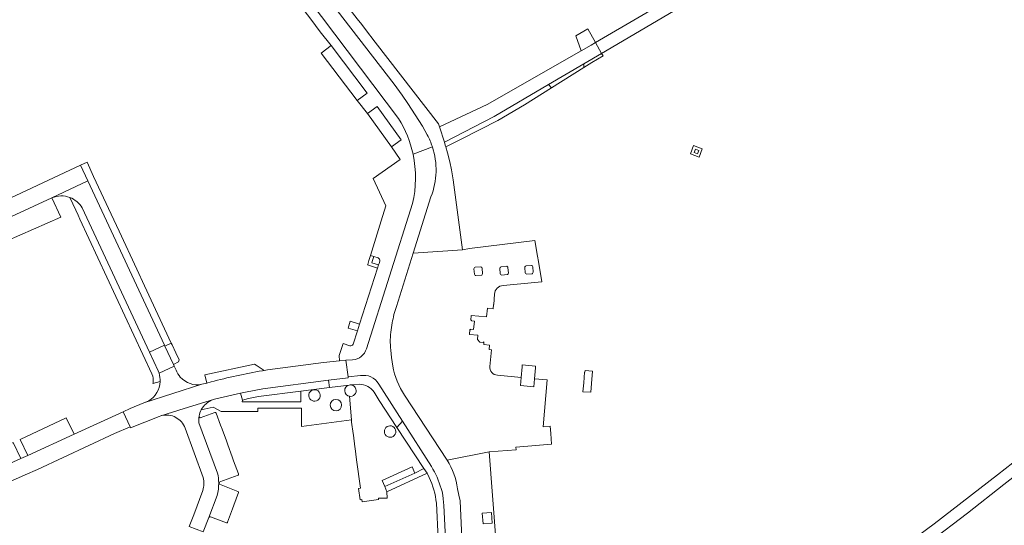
# Model space of a CAD drawing. Header units: metres. Extents: x 166325 to 190320, y 381923 to 404576.
# Tile 906 of 1056: x 177498 to 177792, y 398943 to 399094. Entities that reach past the tile are written whole.
import ezdxf

# ---------------------------------------------------------------- set-up
doc = ezdxf.new("R2010")
doc.units = ezdxf.units.M
for name, color, linetype, lineweight in [('B-WE-VH-VERHARDING_ASFALT-GV', 8, 'Continuous', 18), ('B-WE-VH-VERHARDING_BETON-GV', 8, 'Continuous', 18), ('B-WE-VH-VERHARDING_BETONSTRAATSTEEN-GV', 8, 'Continuous', 18), ('B-WE-VH-VERHARDING_STRAATBAKSTEEN-GV', 8, 'Continuous', 18)]:
    doc.layers.add(name, color=color, linetype=linetype, lineweight=lineweight)

msp = doc.modelspace()

# ---------------------------------------------------------------- linework, layer by layer
at = {"layer": 'B-WE-VH-VERHARDING_ASFALT-GV', "flags": 128}
for points in [[(177790.73, 399153.907), (177788.733, 399156.903), (177777.22, 399149.76), (177749.697, 399133.665), (177670.303, 399087.239), (177672.106, 399084.036)], [(177790.73, 399153.907), (177788.733, 399156.903), (177777.22, 399149.76), (177749.697, 399133.665), (177670.303, 399087.239), (177672.106, 399084.036)], [(177667.993, 399091.34), (177666.746, 399090.645), (177664.412, 399089.25), (177666, 399084.782), (177668.94, 399086.46), (177670.303, 399087.239)], [(177667.993, 399091.34), (177666.746, 399090.645), (177664.412, 399089.25), (177666, 399084.782), (177668.94, 399086.46), (177670.303, 399087.239)], [(177666.829, 399080.937), (177672.106, 399084.036), (177670.303, 399087.239), (177668.94, 399086.46), (177666, 399084.782), (177637.934, 399068.762), (177623.697, 399062.036), (177625.13, 399057.457), (177639.983, 399065.171), (177656.189, 399074.688)], [(177666.829, 399080.937), (177672.106, 399084.036), (177670.303, 399087.239), (177668.94, 399086.46), (177666, 399084.782), (177637.934, 399068.762), (177623.697, 399062.036), (177625.13, 399057.457), (177639.983, 399065.171), (177656.189, 399074.688)]]:
    msp.add_lwpolyline(points, close=True, dxfattribs=at)
for points in [[(177621.55, 399056.089), (177615.771, 399053.881)], [(177610.824, 399008.404), (177615.827, 399024.347), (177621.113, 399041.195)], [(177610.824, 399008.404), (177615.827, 399024.347), (177621.113, 399041.195)], [(177615.601, 399039.131), (177601.864, 398995.761)], [(177615.601, 399039.131), (177601.864, 398995.761)], [(177609.266, 399001.465), (177609.579, 399003.465)], [(177609.737, 398990.596), (177609.379, 398993.143), (177609.111, 398995.368)], [(177597.73, 398992.465), (177595.713, 398992.327), (177596.349, 398987.399), (177600.051, 398987.724)], [(177597.73, 398992.465), (177595.713, 398992.327), (177596.349, 398987.399), (177600.051, 398987.724)], [(177605.558, 398985.205), (177612.596, 398974.161), (177621.272, 398960.545)], [(177605.558, 398985.205), (177612.596, 398974.161), (177621.272, 398960.545)], [(177625.973, 398962.43), (177613.264, 398981.849)], [(177625.973, 398962.43), (177613.264, 398981.849)], [(177801.748, 398967.084), (177790.324, 398958.099), (177771.465, 398943.49), (177761.037, 398935.758), (177750.258, 398928.075), (177745.013, 398924.46), (177729.514, 398913.776), (177728.401, 398913.009), (177721.527, 398908.508), (177723.399, 398905.549), (177723.961, 398905.932), (177752.317, 398925.229), (177763.145, 398932.961), (177770.131, 398938.083), (177781.406, 398946.618), (177792.182, 398955.201), (177803.457, 398963.936)], [(177801.748, 398967.084), (177790.324, 398958.099), (177771.465, 398943.49), (177761.037, 398935.758), (177750.258, 398928.075), (177745.013, 398924.46), (177729.514, 398913.776), (177728.401, 398913.009), (177721.527, 398908.508), (177723.399, 398905.549), (177723.961, 398905.932), (177752.317, 398925.229), (177763.145, 398932.961), (177770.131, 398938.083), (177781.406, 398946.618), (177792.182, 398955.201), (177803.457, 398963.936)], [(177624.164, 398953.982), (177624.473, 398953.066), (177624.703, 398951.985), (177624.815, 398950.93), (177624.97, 398948.9), (177626.133, 398925.309)], [(177624.164, 398953.982), (177624.473, 398953.066), (177624.703, 398951.985), (177624.815, 398950.93), (177624.97, 398948.9), (177626.133, 398925.309)], [(177631.455, 398914.95), (177629.86, 398950.334), (177629.408, 398951.97), (177629.087, 398953.951)], [(177631.455, 398914.95), (177629.86, 398950.334), (177629.408, 398951.97), (177629.087, 398953.951)]]:
    msp.add_lwpolyline(points, dxfattribs=at)
at = {"layer": 'B-WE-VH-VERHARDING_ASFALT-GV'}
for points in [[(177621.113, 399041.195, 0.175036), (177621.55, 399056.089)], [(177621.113, 399041.195, 0.175036), (177621.55, 399056.089)], [(177615.771, 399053.881, -0.1118652), (177615.601, 399039.131)], [(177609.579, 399003.465, -0.0569021), (177610.824, 399008.404)], [(177609.111, 398995.368, -0.0680681), (177609.266, 399001.465)], [(177601.864, 398995.761, -0.305252), (177597.73, 398992.465)], [(177613.264, 398981.849, -0.1032706), (177609.737, 398990.596)], [(177613.264, 398981.849, -0.1032706), (177609.737, 398990.596)], [(177600.051, 398987.724, -0.3219538), (177605.558, 398985.205)], [(177621.272, 398960.545, -0.0646138), (177624.164, 398953.982)], [(177629.087, 398953.951, 0.1042706), (177625.973, 398962.43)]]:
    msp.add_lwpolyline(points, format="xyb", dxfattribs=at)
at = {"layer": 'B-WE-VH-VERHARDING_BETON-GV', "flags": 128}
for points in [[(177699.568, 399056.518), (177698.615, 399054.03), (177701.195, 399053.041), (177702.149, 399055.529)], [(177699.568, 399056.518), (177698.615, 399054.03), (177701.195, 399053.041), (177702.149, 399055.529)], [(177701.109, 399055.028), (177700.708, 399054.039), (177699.692, 399054.451), (177700.094, 399055.44)], [(177701.109, 399055.028), (177700.708, 399054.039), (177699.692, 399054.451), (177700.094, 399055.44)]]:
    msp.add_lwpolyline(points, close=True, dxfattribs=at)
at = {"layer": 'B-WE-VH-VERHARDING_BETONSTRAATSTEEN-GV', "flags": 128}
for points in [[(177533.281, 399019.542), (177527.994, 399030.891), (177525.624, 399035.976), (177520.369, 399047.256), (177518.395, 399051.493), (177516.413, 399050.583), (177518.598, 399045.907), (177541.551, 398996.797), (177541.653, 398996.578), (177543.565, 398997.471), (177535.601, 399014.564)], [(177533.281, 399019.542), (177527.994, 399030.891), (177525.624, 399035.976), (177520.369, 399047.256), (177518.395, 399051.493), (177516.413, 399050.583), (177518.598, 399045.907), (177541.551, 398996.797), (177541.653, 398996.578), (177543.565, 398997.471), (177535.601, 399014.564)], [(177510.524, 399035.068), (177507.883, 399040.849), (177491.698, 399033.441), (177494.247, 399027.907)], [(177510.524, 399035.068), (177507.883, 399040.849), (177491.698, 399033.441), (177494.247, 399027.907)], [(177545.871, 398992.441), (177544.917, 398994.522), (177543.809, 398996.938), (177543.565, 398997.471), (177541.653, 398996.578), (177544.216, 398991.095), (177545.716, 398991.883)], [(177545.871, 398992.441), (177544.917, 398994.522), (177543.809, 398996.938), (177543.565, 398997.471), (177541.653, 398996.578), (177544.216, 398991.095), (177545.716, 398991.883)], [(177652.336, 398990.032), (177652.385, 398990.59), (177648.4, 398990.94), (177648.351, 398990.382), (177648.054, 398987.176), (177647.832, 398984.786), (177651.816, 398984.417), (177652.037, 398986.807)], [(177652.336, 398990.032), (177652.385, 398990.59), (177648.4, 398990.94), (177648.351, 398990.382), (177648.054, 398987.176), (177647.832, 398984.786), (177651.816, 398984.417), (177652.037, 398986.807)], [(177669.387, 398989.096), (177667.137, 398989.296), (177667.089, 398988.738), (177666.979, 398988.747), (177666.737, 398985.612), (177666.53, 398982.936), (177668.896, 398982.753), (177669.103, 398985.429)], [(177669.387, 398989.096), (177667.137, 398989.296), (177667.089, 398988.738), (177666.979, 398988.747), (177666.737, 398985.612), (177666.53, 398982.936), (177668.896, 398982.753), (177669.103, 398985.429)], [(177590.803, 398984.17), (177590.564, 398986.35), (177570.951, 398983.782), (177565.708, 398982.834), (177564.199, 398982.521), (177564.781, 398980.436), (177566.58, 398980.885), (177569.579, 398981.459), (177582.272, 398983.099)], [(177590.803, 398984.17), (177590.564, 398986.35), (177570.951, 398983.782), (177565.708, 398982.834), (177564.199, 398982.521), (177564.781, 398980.436), (177566.58, 398980.885), (177569.579, 398981.459), (177582.272, 398983.099)], [(177526.575, 398970.434), (177531.229, 398972.413), (177529.149, 398976.914), (177514.567, 398970.251), (177500.682, 398963.913), (177498.618, 398962.967), (177493.158, 398960.457), (177495.2, 398955.957), (177499.884, 398958.113), (177503.605, 398959.719)], [(177526.575, 398970.434), (177531.229, 398972.413), (177529.149, 398976.914), (177514.567, 398970.251), (177500.682, 398963.913), (177498.618, 398962.967), (177493.158, 398960.457), (177495.2, 398955.957), (177499.884, 398958.113), (177503.605, 398959.719)], [(177514.567, 398970.251), (177512.208, 398975.134), (177498.406, 398968.673), (177500.682, 398963.913)], [(177514.567, 398970.251), (177512.208, 398975.134), (177498.406, 398968.673), (177500.682, 398963.913)], [(177496.336, 398967.763), (177490.905, 398965.183), (177493.158, 398960.457), (177498.618, 398962.967)], [(177496.336, 398967.763), (177490.905, 398965.183), (177493.158, 398960.457), (177498.618, 398962.967)]]:
    msp.add_lwpolyline(points, close=True, dxfattribs=at)
for points in [[(177556.143, 398980.613), (177556.471, 398980.715), (177564.199, 398982.521), (177565.708, 398982.834), (177570.951, 398983.782), (177590.564, 398986.35), (177596.372, 398987.087), (177596.349, 398987.399), (177595.713, 398992.327), (177593.824, 398992.15), (177589.012, 398991.698), (177572.323, 398989.461), (177571.269, 398989.28), (177570.785, 398989.197)], [(177556.143, 398980.613), (177556.471, 398980.715), (177564.199, 398982.521), (177565.708, 398982.834), (177570.951, 398983.782), (177590.564, 398986.35), (177596.372, 398987.087), (177596.349, 398987.399), (177595.713, 398992.327), (177593.824, 398992.15), (177589.012, 398991.698), (177572.323, 398989.461), (177571.269, 398989.28), (177570.785, 398989.197)], [(177570.785, 398989.197), (177571.269, 398989.28), (177568.912, 398990.904), (177568.438, 398991.167), (177553.59, 398987.979), (177554.139, 398985.523), (177555.425, 398985.866)], [(177570.785, 398989.197), (177571.269, 398989.28), (177568.912, 398990.904), (177568.438, 398991.167), (177553.59, 398987.979), (177554.139, 398985.523), (177555.425, 398985.866)], [(177555.425, 398985.866), (177554.139, 398985.523), (177552.697, 398985.139), (177535.401, 398979.571), (177531.299, 398977.897), (177529.149, 398976.914), (177531.229, 398972.413), (177531.339, 398972.172), (177539.922, 398975.567), (177540.42, 398975.731), (177547.396, 398977.892), (177556.143, 398980.613)], [(177555.425, 398985.866), (177554.139, 398985.523), (177552.697, 398985.139), (177535.401, 398979.571), (177531.299, 398977.897), (177529.149, 398976.914), (177531.229, 398972.413), (177531.339, 398972.172), (177539.922, 398975.567), (177540.42, 398975.731), (177547.396, 398977.892), (177556.143, 398980.613)], [(177555.915, 398980.53), (177556.143, 398980.613), (177547.396, 398977.892), (177540.42, 398975.731), (177540.621, 398975.784)], [(177555.915, 398980.53), (177556.143, 398980.613), (177547.396, 398977.892), (177540.42, 398975.731), (177540.621, 398975.784)], [(177556.571, 398976.751), (177552.218, 398975.148)], [(177556.571, 398976.751), (177552.218, 398975.148)], [(177563.619, 398958.348), (177562.663, 398960.957), (177562.164, 398962.319), (177561.734, 398963.493), (177560.439, 398967.028), (177560.009, 398968.202), (177558.719, 398971.723), (177558.283, 398972.913), (177556.946, 398976.562)], [(177563.619, 398958.348), (177562.663, 398960.957), (177562.164, 398962.319), (177561.734, 398963.493), (177560.439, 398967.028), (177560.009, 398968.202), (177558.719, 398971.723), (177558.283, 398972.913), (177556.946, 398976.562)], [(177547.68, 398972.07), (177553.058, 398957.291)], [(177547.68, 398972.07), (177553.058, 398957.291)], [(177557.384, 398958.581), (177551.829, 398973.599)], [(177551.829, 398973.599), (177557.384, 398958.581)], [(177557.384, 398958.581), (177551.829, 398973.599)], [(177557.727, 398955.625), (177557.833, 398955.625), (177558.029, 398955.974), (177563.491, 398957.947)], [(177557.727, 398955.625), (177557.833, 398955.625), (177558.029, 398955.974), (177563.491, 398957.947)], [(177563.458, 398953.155), (177557.987, 398955.256), (177557.833, 398955.572), (177557.833, 398955.625), (177557.727, 398955.625)], [(177563.458, 398953.155), (177557.987, 398955.256), (177557.833, 398955.572), (177557.833, 398955.625), (177557.727, 398955.625)], [(177552.98, 398953.392), (177550.246, 398946.106), (177548.931, 398942.6), (177553.12, 398941.029), (177554.731, 398945.309), (177557.25, 398951.93)], [(177552.98, 398953.392), (177550.246, 398946.106), (177548.931, 398942.6), (177553.12, 398941.029), (177554.731, 398945.309), (177557.25, 398951.93)], [(177557.25, 398951.93), (177554.731, 398945.309)], [(177557.25, 398951.93), (177554.731, 398945.309)], [(177560.378, 398943.946), (177561.857, 398947.905), (177562.285, 398949.051), (177563.683, 398952.795)], [(177560.378, 398943.946), (177561.857, 398947.905), (177562.285, 398949.051), (177563.683, 398952.795)], [(177555.302, 398945.57), (177560.012, 398943.767)], [(177555.302, 398945.57), (177560.012, 398943.767)]]:
    msp.add_lwpolyline(points, dxfattribs=at)
at = {"layer": 'B-WE-VH-VERHARDING_BETONSTRAATSTEEN-GV'}
for points in [[(177570.785, 398989.197, 0.0199792), (177555.425, 398985.866)], [(177570.785, 398989.197, 0.0199792), (177555.425, 398985.866)], [(177555.425, 398985.866, -0.0199792), (177570.785, 398989.197)], [(177552.521, 398977.517, -0.1821594), (177555.915, 398980.53)], [(177551.878, 398975.68, -0.0766955), (177552.521, 398977.517)], [(177551.878, 398975.68, -0.0766955), (177552.521, 398977.517)], [(177540.621, 398975.784, -0.1851786), (177544.892, 398975.245)], [(177544.892, 398975.245, -0.1816061), (177547.68, 398972.07)], [(177544.892, 398975.245, -0.1816061), (177547.68, 398972.07)], [(177551.829, 398973.599, -0.0811999), (177551.878, 398975.68)], [(177551.878, 398975.68, 0.0811999), (177551.829, 398973.599)], [(177551.829, 398973.599, -0.0811999), (177551.878, 398975.68)], [(177552.218, 398975.148, -0.3804693), (177551.878, 398975.68)], [(177552.218, 398975.148, -0.3804693), (177551.878, 398975.68)], [(177556.946, 398976.562, 0.412135), (177556.571, 398976.751)], [(177556.946, 398976.562, 0.412135), (177556.571, 398976.751)], [(177553.058, 398957.291, -0.1564545), (177552.98, 398953.392)], [(177553.058, 398957.291, -0.1564545), (177552.98, 398953.392)], [(177557.384, 398958.581, -0.0544391), (177557.727, 398955.625)], [(177557.384, 398958.581, -0.0544391), (177557.727, 398955.625)], [(177557.727, 398955.625, 0.0544391), (177557.384, 398958.581)], [(177563.491, 398957.947, 0.4440218), (177563.619, 398958.348)], [(177563.491, 398957.947, 0.4440218), (177563.619, 398958.348)], [(177557.727, 398955.625, -0.0679502), (177557.25, 398951.93)], [(177557.727, 398955.625, -0.0679502), (177557.25, 398951.93)], [(177557.25, 398951.93, 0.0679502), (177557.727, 398955.625)], [(177563.683, 398952.795, 0.3705378), (177563.458, 398953.155)], [(177563.683, 398952.795, 0.3705378), (177563.458, 398953.155)], [(177554.731, 398945.309, -0.384132), (177555.302, 398945.57)], [(177554.731, 398945.309, -0.384132), (177555.302, 398945.57)], [(177560.012, 398943.767, 0.4676111), (177560.378, 398943.946)], [(177560.012, 398943.767, 0.4676111), (177560.378, 398943.946)]]:
    msp.add_lwpolyline(points, format="xyb", dxfattribs=at)
at = {"layer": 'B-WE-VH-VERHARDING_STRAATBAKSTEEN-GV', "flags": 128}
for points in [[(177611.464, 399064.531), (177584.748, 399100.07), (177582.229, 399098.11), (177585.2, 399094.29), (177588.066, 399090.504), (177591.265, 399086.366), (177602.026, 399072.174), (177599.058, 399069.924), (177602.191, 399066.056), (177605.044, 399068.137), (177612.262, 399058.242), (177609.298, 399056.08)], [(177611.464, 399064.531), (177584.748, 399100.07), (177582.229, 399098.11), (177585.2, 399094.29), (177588.066, 399090.504), (177591.265, 399086.366), (177602.026, 399072.174), (177599.058, 399069.924), (177602.191, 399066.056), (177605.044, 399068.137), (177612.262, 399058.242), (177609.298, 399056.08)], [(177625.397, 399056.604), (177625.13, 399057.457), (177623.697, 399062.036), (177623.395, 399063.003), (177604.477, 399087.372), (177601.579, 399091.151), (177600.427, 399092.653), (177599.117, 399094.338), (177595.639, 399098.813), (177593.114, 399096.867), (177610.111, 399074.822), (177612.54, 399071.578), (177614.186, 399069.056), (177616.425, 399065.631), (177618.547, 399062.27), (177620.01, 399059.67)], [(177625.397, 399056.604), (177625.13, 399057.457), (177623.697, 399062.036), (177623.395, 399063.003), (177604.477, 399087.372), (177601.579, 399091.151), (177600.427, 399092.653), (177599.117, 399094.338), (177595.639, 399098.813), (177593.114, 399096.867), (177610.111, 399074.822), (177612.54, 399071.578), (177614.186, 399069.056), (177616.425, 399065.631), (177618.547, 399062.27), (177620.01, 399059.67)], [(177609.298, 399056.08), (177611.951, 399052.355), (177603.81, 399046.598), (177607.65, 399038.515), (177606.258, 399033.99), (177603.058, 399023.586), (177604.065, 399023.284), (177605.307, 399022.912)], [(177609.298, 399056.08), (177611.951, 399052.355), (177603.81, 399046.598), (177607.65, 399038.515), (177606.258, 399033.99), (177603.058, 399023.586), (177604.065, 399023.284), (177605.307, 399022.912)], [(177621.113, 399041.195), (177615.827, 399024.347), (177630.561, 399025.305), (177627.754, 399046.204), (177627.22, 399049.246), (177626.737, 399051.62), (177626.064, 399054.362), (177625.542, 399056.116), (177625.397, 399056.604)], [(177621.113, 399041.195), (177615.827, 399024.347), (177630.561, 399025.305), (177627.754, 399046.204), (177627.22, 399049.246), (177626.737, 399051.62), (177626.064, 399054.362), (177625.542, 399056.116), (177625.397, 399056.604)], [(177491.698, 399033.441), (177507.883, 399040.849), (177518.598, 399045.907), (177516.413, 399050.583), (177489.005, 399037.753), (177489.117, 399037.48)], [(177491.698, 399033.441), (177507.883, 399040.849), (177518.598, 399045.907), (177516.413, 399050.583), (177489.005, 399037.753), (177489.117, 399037.48)], [(177518.598, 399045.907), (177507.883, 399040.849)], [(177518.598, 399045.907), (177507.883, 399040.849)], [(177516.939, 399037.844), (177537.061, 398994.706), (177541.551, 398996.797), (177518.598, 399045.907)], [(177516.939, 399037.844), (177537.061, 398994.706), (177541.551, 398996.797), (177518.598, 399045.907)], [(177513.251, 399040.978), (177515.02, 399037.151), (177515.724, 399035.648), (177516.275, 399034.465), (177537.791, 398988.257)], [(177513.251, 399040.978), (177515.02, 399037.151), (177515.724, 399035.648), (177516.275, 399034.465), (177537.791, 398988.257)], [(177539.911, 398988.434), (177539.639, 398989.179), (177537.061, 398994.706), (177516.939, 399037.844)], [(177539.911, 398988.434), (177539.639, 398989.179), (177537.061, 398994.706), (177516.939, 399037.844)], [(177601.864, 398995.761), (177615.601, 399039.131)], [(177642.686, 399014.707), (177654.285, 399015.793), (177653.231, 399021.85), (177652.953, 399023.452), (177652.133, 399028.163), (177643.207, 399027.009), (177632.664, 399025.683), (177630.561, 399025.305), (177615.827, 399024.347), (177610.824, 399008.404)], [(177642.686, 399014.707), (177654.285, 399015.793), (177653.231, 399021.85), (177652.953, 399023.452), (177652.133, 399028.163), (177643.207, 399027.009), (177632.664, 399025.683), (177630.561, 399025.305), (177615.827, 399024.347), (177610.824, 399008.404)], [(177605.819, 399021.926), (177605.615, 399021.288), (177605.461, 399020.807), (177605.151, 399019.84), (177599.805, 399003.143), (177599.17, 399001.161), (177597.878, 398997.125)], [(177605.819, 399021.926), (177605.615, 399021.288), (177605.461, 399020.807), (177605.151, 399019.84), (177599.805, 399003.143), (177599.17, 399001.161), (177597.878, 398997.125)], [(177632.588, 399000.069), (177632.726, 399001.47), (177632.935, 399001.449), (177632.95, 399001.609), (177633.856, 399001.52), (177634.103, 399004.038), (177633.197, 399004.127), (177633.213, 399004.292), (177633.004, 399004.313), (177633.141, 399005.705), (177637.742, 399005.28), (177638.028, 399007.878), (177639.681, 399007.722), (177639.814, 399009.033), (177639.883, 399009.027), (177640.091, 399012.062)], [(177632.588, 399000.069), (177632.726, 399001.47), (177632.935, 399001.449), (177632.95, 399001.609), (177633.856, 399001.52), (177634.103, 399004.038), (177633.197, 399004.127), (177633.213, 399004.292), (177633.004, 399004.313), (177633.141, 399005.705), (177637.742, 399005.28), (177638.028, 399007.878), (177639.681, 399007.722), (177639.814, 399009.033), (177639.883, 399009.027), (177640.091, 399012.062)], [(177609.579, 399003.465), (177609.266, 399001.465)], [(177609.579, 399003.465), (177609.266, 399001.465)], [(177638.738, 398990.5), (177639.198, 398995.463), (177638.466, 398995.53), (177638.602, 398996.875), (177636.921, 398997.021), (177636.958, 398997.857), (177636.701, 398997.651), (177635.705, 398997.754), (177635.06, 398998.537), (177635.165, 398999.806), (177632.588, 399000.069)], [(177638.738, 398990.5), (177639.198, 398995.463), (177638.466, 398995.53), (177638.602, 398996.875), (177636.921, 398997.021), (177636.958, 398997.857), (177636.701, 398997.651), (177635.705, 398997.754), (177635.06, 398998.537), (177635.165, 398999.806), (177632.588, 399000.069)], [(177596.876, 398996.627), (177594.902, 398997.292), (177593.733, 398993.745), (177593.824, 398992.15), (177595.713, 398992.327), (177597.73, 398992.465)], [(177596.876, 398996.627), (177594.902, 398997.292), (177593.733, 398993.745), (177593.824, 398992.15), (177595.713, 398992.327), (177597.73, 398992.465)], [(177609.111, 398995.368), (177609.379, 398993.143), (177609.737, 398990.596)], [(177609.111, 398995.368), (177609.379, 398993.143), (177609.737, 398990.596)], [(177545.019, 398989.377), (177544.459, 398990.574), (177539.911, 398988.434)], [(177545.019, 398989.377), (177544.459, 398990.574), (177539.911, 398988.434)], [(177600.051, 398987.724), (177596.349, 398987.399), (177596.372, 398987.087), (177590.564, 398986.35), (177590.803, 398984.17), (177596.688, 398984.913), (177597.024, 398984.955), (177599.723, 398985.187)], [(177600.051, 398987.724), (177596.349, 398987.399), (177596.372, 398987.087), (177590.564, 398986.35), (177590.803, 398984.17), (177596.688, 398984.913), (177597.024, 398984.955), (177599.723, 398985.187)], [(177613.264, 398981.849), (177625.973, 398962.43), (177638.527, 398964.916), (177646.569, 398965.532), (177646.501, 398966.372), (177657.141, 398967.231), (177656.886, 398970.392), (177656.709, 398972.585), (177654.636, 398972.418), (177655.851, 398986.454), (177652.037, 398986.807), (177651.816, 398984.417), (177647.832, 398984.786), (177648.054, 398987.176), (177640.952, 398987.834)], [(177613.264, 398981.849), (177625.973, 398962.43), (177638.527, 398964.916), (177646.569, 398965.532), (177646.501, 398966.372), (177657.141, 398967.231), (177656.886, 398970.392), (177656.709, 398972.585), (177654.636, 398972.418), (177655.851, 398986.454), (177652.037, 398986.807), (177651.816, 398984.417), (177647.832, 398984.786), (177648.054, 398987.176), (177640.952, 398987.834)], [(177536.857, 398980.165), (177535.401, 398979.571), (177552.697, 398985.139)], [(177536.857, 398980.165), (177535.401, 398979.571), (177552.697, 398985.139)], [(177538.123, 398985.588), (177538.112, 398985.512), (177538.093, 398985.394), (177540.218, 398985.952)], [(177538.123, 398985.588), (177538.112, 398985.512), (177538.093, 398985.394), (177540.218, 398985.952)], [(177596.688, 398984.913), (177590.803, 398984.17), (177582.272, 398983.099), (177582.287, 398979.924), (177564.726, 398979.918), (177564.781, 398980.436), (177564.199, 398982.521), (177556.471, 398980.715), (177556.143, 398980.613), (177555.915, 398980.53)], [(177596.688, 398984.913), (177590.803, 398984.17), (177582.272, 398983.099), (177582.287, 398979.924), (177564.726, 398979.918), (177564.781, 398980.436), (177564.199, 398982.521), (177556.471, 398980.715), (177556.143, 398980.613), (177555.915, 398980.53)], [(177599.723, 398985.187), (177597.024, 398984.955)], [(177599.723, 398985.187), (177597.024, 398984.955)], [(177604.132, 398982.758), (177605.65, 398980.265), (177610.92, 398972.266), (177612.596, 398974.161), (177605.558, 398985.205)], [(177604.132, 398982.758), (177605.65, 398980.265), (177610.92, 398972.266), (177612.596, 398974.161), (177605.558, 398985.205)], [(177552.521, 398977.517), (177556.098, 398978.34), (177558.431, 398977.04), (177566.443, 398977.044), (177569.439, 398977.04), (177569.439, 398978.019), (177582.432, 398978.019), (177582.432, 398972.522), (177597.35, 398974.476), (177596.818, 398981.55)], [(177552.521, 398977.517), (177556.098, 398978.34), (177558.431, 398977.04), (177566.443, 398977.044), (177569.439, 398977.04), (177569.439, 398978.019), (177582.432, 398978.019), (177582.432, 398972.522), (177597.35, 398974.476), (177596.818, 398981.55)], [(177597.116, 398981.532), (177596.818, 398981.55), (177597.35, 398974.476), (177597.433, 398973.846), (177597.88, 398970.452), (177597.952, 398969.907), (177598.401, 398966.497), (177598.473, 398965.951), (177598.922, 398962.541), (177600.033, 398954.104), (177599.517, 398954.036), (177599.966, 398950.625), (177600.482, 398950.693), (177600.568, 398950.039), (177605.483, 398950.691), (177605.484, 398951.14), (177607.991, 398951.14), (177607.961, 398953.03), (177607.371, 398954.578), (177606.528, 398956.403), (177615.459, 398960.459), (177616.283, 398958.618), (177618.988, 398960.022), (177610.92, 398972.266)], [(177597.116, 398981.532), (177596.818, 398981.55), (177597.35, 398974.476), (177597.433, 398973.846), (177597.88, 398970.452), (177597.952, 398969.907), (177598.401, 398966.497), (177598.473, 398965.951), (177598.922, 398962.541), (177600.033, 398954.104), (177599.517, 398954.036), (177599.966, 398950.625), (177600.482, 398950.693), (177600.568, 398950.039), (177605.483, 398950.691), (177605.484, 398951.14), (177607.991, 398951.14), (177607.961, 398953.03), (177607.371, 398954.578), (177606.528, 398956.403), (177615.459, 398960.459), (177616.283, 398958.618), (177618.988, 398960.022), (177610.92, 398972.266)], [(177610.92, 398972.266), (177605.65, 398980.265), (177604.132, 398982.758)], [(177610.92, 398972.266), (177605.65, 398980.265), (177604.132, 398982.758)], [(177621.272, 398960.545), (177612.596, 398974.161), (177610.92, 398972.266), (177618.988, 398960.022), (177619.96, 398958.547), (177620.565, 398957.307)], [(177621.272, 398960.545), (177612.596, 398974.161), (177610.92, 398972.266), (177618.988, 398960.022), (177619.96, 398958.547), (177620.565, 398957.307)], [(177645.338, 398902.15), (177644.856, 398908.657), (177642.705, 398937.713), (177640.609, 398937.558), (177638.527, 398964.916), (177625.973, 398962.43)], [(177645.338, 398902.15), (177644.856, 398908.657), (177642.705, 398937.713), (177640.609, 398937.558), (177638.527, 398964.916), (177625.973, 398962.43)], [(177625.178, 398896.101), (177625.642, 398899.134), (177626.222, 398903.174), (177626.515, 398906.189), (177626.527, 398906.849), (177626.633, 398909.177), (177626.688, 398912.244), (177626.672, 398913.453), (177626.452, 398918.825), (177626.41, 398920.022), (177626.133, 398925.309), (177624.97, 398948.9), (177624.815, 398950.93), (177624.703, 398951.985), (177624.473, 398953.066), (177624.164, 398953.982)], [(177625.178, 398896.101), (177625.642, 398899.134), (177626.222, 398903.174), (177626.515, 398906.189), (177626.527, 398906.849), (177626.633, 398909.177), (177626.688, 398912.244), (177626.672, 398913.453), (177626.452, 398918.825), (177626.41, 398920.022), (177626.133, 398925.309), (177624.97, 398948.9), (177624.815, 398950.93), (177624.703, 398951.985), (177624.473, 398953.066), (177624.164, 398953.982)], [(177629.087, 398953.951), (177629.408, 398951.97), (177629.86, 398950.334), (177631.455, 398914.95), (177631.505, 398912.934), (177631.471, 398909.095)], [(177629.087, 398953.951), (177629.408, 398951.97), (177629.86, 398950.334), (177631.455, 398914.95), (177631.505, 398912.934), (177631.471, 398909.095)], [(177622.733, 398949.62), (177623.818, 398928.517), (177621.312, 398928.526), (177616.779, 398928.542), (177614.199, 398928.547), (177612.771, 398928.55), (177611.459, 398918.396), (177616.812, 398917.682), (177615.807, 398910.147), (177615.399, 398907.089), (177617.104, 398906.862), (177616.009, 398898.642), (177615.56, 398895.126), (177613.443, 398879.133), (177612.463, 398877.19), (177611.108, 398874.358), (177610.51, 398872.99), (177609.316, 398870.476), (177615.65, 398867.781), (177617.017, 398871.449)], [(177622.733, 398949.62), (177623.818, 398928.517), (177621.312, 398928.526), (177616.779, 398928.542), (177614.199, 398928.547), (177612.771, 398928.55), (177611.459, 398918.396), (177616.812, 398917.682), (177615.807, 398910.147), (177615.399, 398907.089), (177617.104, 398906.862), (177616.009, 398898.642), (177615.56, 398895.126), (177613.443, 398879.133), (177612.463, 398877.19), (177611.108, 398874.358), (177610.51, 398872.99), (177609.316, 398870.476), (177615.65, 398867.781), (177617.017, 398871.449)]]:
    msp.add_lwpolyline(points, dxfattribs=at)
for points in [[(177591.265, 399086.366), (177588.298, 399084.116), (177599.058, 399069.924), (177602.026, 399072.174)], [(177591.265, 399086.366), (177588.298, 399084.116), (177599.058, 399069.924), (177602.026, 399072.174)], [(177672.511, 399083.317), (177672.106, 399084.036), (177666.829, 399080.937), (177666.762, 399079.781), (177669.192, 399081.303)], [(177672.511, 399083.317), (177672.106, 399084.036), (177666.829, 399080.937), (177666.762, 399079.781), (177669.192, 399081.303)], [(177666.762, 399079.781), (177666.829, 399080.937), (177656.189, 399074.688), (177657.101, 399073.734)], [(177666.762, 399079.781), (177666.829, 399080.937), (177656.189, 399074.688), (177657.101, 399073.734)], [(177649.044, 399068.678), (177657.101, 399073.734), (177656.189, 399074.688), (177639.983, 399065.171), (177625.13, 399057.457), (177625.397, 399056.604), (177625.542, 399056.116), (177630.333, 399058.501), (177641.116, 399064.014)], [(177649.044, 399068.678), (177657.101, 399073.734), (177656.189, 399074.688), (177639.983, 399065.171), (177625.13, 399057.457), (177625.397, 399056.604), (177625.542, 399056.116), (177630.333, 399058.501), (177641.116, 399064.014)], [(177605.044, 399068.137), (177602.191, 399066.056), (177609.298, 399056.08), (177612.262, 399058.242)], [(177605.044, 399068.137), (177602.191, 399066.056), (177609.298, 399056.08), (177612.262, 399058.242)], [(177603.475, 399021.444), (177603.606, 399021.853), (177604.065, 399023.284), (177603.058, 399023.586), (177602.608, 399022.134), (177602.224, 399020.897), (177602.194, 399020.801), (177605.151, 399019.84), (177605.461, 399020.807)], [(177603.475, 399021.444), (177603.606, 399021.853), (177604.065, 399023.284), (177603.058, 399023.586), (177602.608, 399022.134), (177602.224, 399020.897), (177602.194, 399020.801), (177605.151, 399019.84), (177605.461, 399020.807)], [(177636.184, 399017.74), (177634.549, 399017.621), (177634.345, 399017.688), (177634.181, 399017.824), (177634.076, 399018.015), (177633.956, 399019.651), (177634.026, 399019.849), (177634.164, 399020.008), (177634.367, 399020.109), (177636.003, 399020.229), (177636.17, 399020.156), (177636.309, 399020.013), (177636.383, 399019.828), (177636.502, 399018.192), (177636.419, 399017.976), (177636.269, 399017.8)], [(177636.184, 399017.74), (177634.549, 399017.621), (177634.345, 399017.688), (177634.181, 399017.824), (177634.076, 399018.015), (177633.956, 399019.651), (177634.026, 399019.849), (177634.164, 399020.008), (177634.367, 399020.109), (177636.003, 399020.229), (177636.17, 399020.156), (177636.309, 399020.013), (177636.383, 399019.828), (177636.502, 399018.192), (177636.419, 399017.976), (177636.269, 399017.8)], [(177642.281, 399017.795), (177642.078, 399017.862), (177641.914, 399017.998), (177641.809, 399018.189), (177641.689, 399019.824), (177641.759, 399020.023), (177641.897, 399020.182), (177642.1, 399020.283), (177643.735, 399020.402), (177643.903, 399020.329), (177644.042, 399020.187), (177644.115, 399020.001), (177644.235, 399018.366), (177644.152, 399018.149), (177644.002, 399017.973), (177643.917, 399017.914)], [(177642.281, 399017.795), (177642.078, 399017.862), (177641.914, 399017.998), (177641.809, 399018.189), (177641.689, 399019.824), (177641.759, 399020.023), (177641.897, 399020.182), (177642.1, 399020.283), (177643.735, 399020.402), (177643.903, 399020.329), (177644.042, 399020.187), (177644.115, 399020.001), (177644.235, 399018.366), (177644.152, 399018.149), (177644.002, 399017.973), (177643.917, 399017.914)], [(177649.712, 399018.065), (177649.509, 399018.132), (177649.345, 399018.268), (177649.24, 399018.459), (177649.12, 399020.094), (177649.19, 399020.293), (177649.328, 399020.452), (177649.531, 399020.553), (177651.167, 399020.672), (177651.334, 399020.599), (177651.473, 399020.457), (177651.547, 399020.271), (177651.666, 399018.636), (177651.583, 399018.419), (177651.433, 399018.243), (177651.348, 399018.184)], [(177649.712, 399018.065), (177649.509, 399018.132), (177649.345, 399018.268), (177649.24, 399018.459), (177649.12, 399020.094), (177649.19, 399020.293), (177649.328, 399020.452), (177649.531, 399020.553), (177651.167, 399020.672), (177651.334, 399020.599), (177651.473, 399020.457), (177651.547, 399020.271), (177651.666, 399018.636), (177651.583, 399018.419), (177651.433, 399018.243), (177651.348, 399018.184)], [(177599.805, 399003.143), (177596.994, 399004.037), (177596.348, 399001.953), (177599.17, 399001.161)], [(177599.805, 399003.143), (177596.994, 399004.037), (177596.348, 399001.953), (177599.17, 399001.161)], [(177541.551, 398996.797), (177537.061, 398994.706), (177539.639, 398989.179), (177539.911, 398988.434), (177544.459, 398990.574), (177544.216, 398991.095), (177541.653, 398996.578)], [(177541.551, 398996.797), (177537.061, 398994.706), (177539.639, 398989.179), (177539.911, 398988.434), (177544.459, 398990.574), (177544.216, 398991.095), (177541.653, 398996.578)], [(177619.96, 398958.547), (177618.988, 398960.022), (177616.283, 398958.618), (177607.371, 398954.578), (177607.961, 398953.03)], [(177619.96, 398958.547), (177618.988, 398960.022), (177616.283, 398958.618), (177607.371, 398954.578), (177607.961, 398953.03)], [(177639.395, 398943.628), (177636.701, 398943.398), (177636.457, 398946.607), (177639.21, 398946.835)], [(177639.395, 398943.628), (177636.701, 398943.398), (177636.457, 398946.607), (177639.21, 398946.835)]]:
    msp.add_lwpolyline(points, close=True, dxfattribs=at)
at = {"layer": 'B-WE-VH-VERHARDING_STRAATBAKSTEEN-GV'}
for points in [[(177615.771, 399053.881, 0.0866904), (177611.464, 399064.531)], [(177620.01, 399059.67, -0.0446998), (177621.55, 399056.089)], [(177621.55, 399056.089, -0.175036), (177621.113, 399041.195)], [(177615.601, 399039.131, 0.1118652), (177615.771, 399053.881)], [(177615.601, 399039.131, 0.1118652), (177615.771, 399053.881)], [(177507.883, 399040.849, -0.1943037), (177513.251, 399040.978)], [(177507.883, 399040.849, -0.1943037), (177513.251, 399040.978)], [(177516.939, 399037.844, 0.1735544), (177513.251, 399040.978)], [(177513.251, 399040.978, -0.1735544), (177516.939, 399037.844)], [(177516.939, 399037.844, 0.1735544), (177513.251, 399040.978)], [(177605.307, 399022.912, -0.4364018), (177605.819, 399021.926)], [(177605.307, 399022.912, -0.4364018), (177605.819, 399021.926)], [(177640.091, 399012.062, -0.3702281), (177642.686, 399014.707)], [(177640.091, 399012.062, -0.3702281), (177642.686, 399014.707)], [(177610.824, 399008.404, 0.0569021), (177609.579, 399003.465)], [(177610.824, 399008.404, 0.0569021), (177609.579, 399003.465)], [(177609.266, 399001.465, 0.0680681), (177609.111, 398995.368)], [(177609.266, 399001.465, 0.0680681), (177609.111, 398995.368)], [(177597.878, 398997.125, -0.3749019), (177596.876, 398996.627)], [(177597.878, 398997.125, -0.3749019), (177596.876, 398996.627)], [(177597.73, 398992.465, 0.305252), (177601.864, 398995.761)], [(177597.73, 398992.465, 0.305252), (177601.864, 398995.761)], [(177546.252, 398987.312, -0.089703), (177545.019, 398989.377)], [(177546.252, 398987.312, -0.089703), (177545.019, 398989.377)], [(177609.737, 398990.596, 0.1032706), (177613.264, 398981.849)], [(177640.952, 398987.834, -0.4143201), (177638.738, 398990.5)], [(177640.952, 398987.834, -0.4143201), (177638.738, 398990.5)], [(177537.791, 398988.257, -0.1303727), (177538.123, 398985.588)], [(177537.791, 398988.257, -0.1303727), (177538.123, 398985.588)], [(177539.911, 398988.434, -0.0865946), (177540.218, 398985.952)], [(177539.911, 398988.434, -0.0865946), (177540.218, 398985.952)], [(177540.218, 398985.952, 0.0865946), (177539.911, 398988.434)], [(177552.697, 398985.139, -0.2704107), (177546.252, 398987.312)], [(177605.558, 398985.205, 0.3219538), (177600.051, 398987.724)], [(177605.558, 398985.205, 0.3219538), (177600.051, 398987.724)], [(177540.218, 398985.952, -0.2431189), (177536.857, 398980.165)], [(177584.707, 398981.239, -1.0003731), (177587.935, 398982.412)], [(177584.707, 398981.239, -1.0003731), (177587.935, 398982.412)], [(177596.818, 398981.55, -0.8290129), (177596.688, 398984.913)], [(177596.818, 398981.55, -0.8290129), (177596.688, 398984.913)], [(177597.024, 398984.955, -1.0002998), (177597.116, 398981.532)], [(177597.024, 398984.955, -1.0002998), (177597.116, 398981.532)], [(177599.723, 398985.187, -0.2389143), (177604.132, 398982.758)], [(177599.723, 398985.187, -0.2389143), (177604.132, 398982.758)], [(177604.132, 398982.758, 0.2389143), (177599.723, 398985.187)], [(177555.915, 398980.53, 0.1821594), (177552.521, 398977.517)], [(177555.915, 398980.53, 0.1821594), (177552.521, 398977.517)], [(177587.935, 398982.412, -1.0003731), (177584.707, 398981.239)], [(177587.935, 398982.412, -1.0003731), (177584.707, 398981.239)], [(177592.783, 398977.197, -1), (177592.691, 398980.621)], [(177592.783, 398977.197, -1), (177592.691, 398980.621)], [(177592.691, 398980.621, -1), (177592.783, 398977.197)], [(177592.691, 398980.621, -1), (177592.783, 398977.197)], [(177608.96, 398969.315, -1.0002996), (177608.869, 398972.739)], [(177608.96, 398969.315, -1.0002996), (177608.869, 398972.739)], [(177608.869, 398972.739, -1.0002996), (177608.96, 398969.315)], [(177608.869, 398972.739, -1.0002996), (177608.96, 398969.315)], [(177624.164, 398953.982, 0.0646138), (177621.272, 398960.545)], [(177624.164, 398953.982, 0.0646138), (177621.272, 398960.545)], [(177625.973, 398962.43, -0.1042706), (177629.087, 398953.951)], [(177625.973, 398962.43, -0.1042706), (177629.087, 398953.951)], [(177620.565, 398957.307, -0.0866114), (177622.733, 398949.62)]]:
    msp.add_lwpolyline(points, format="xyb", dxfattribs=at)

doc.saveas('drawing.dxf')
